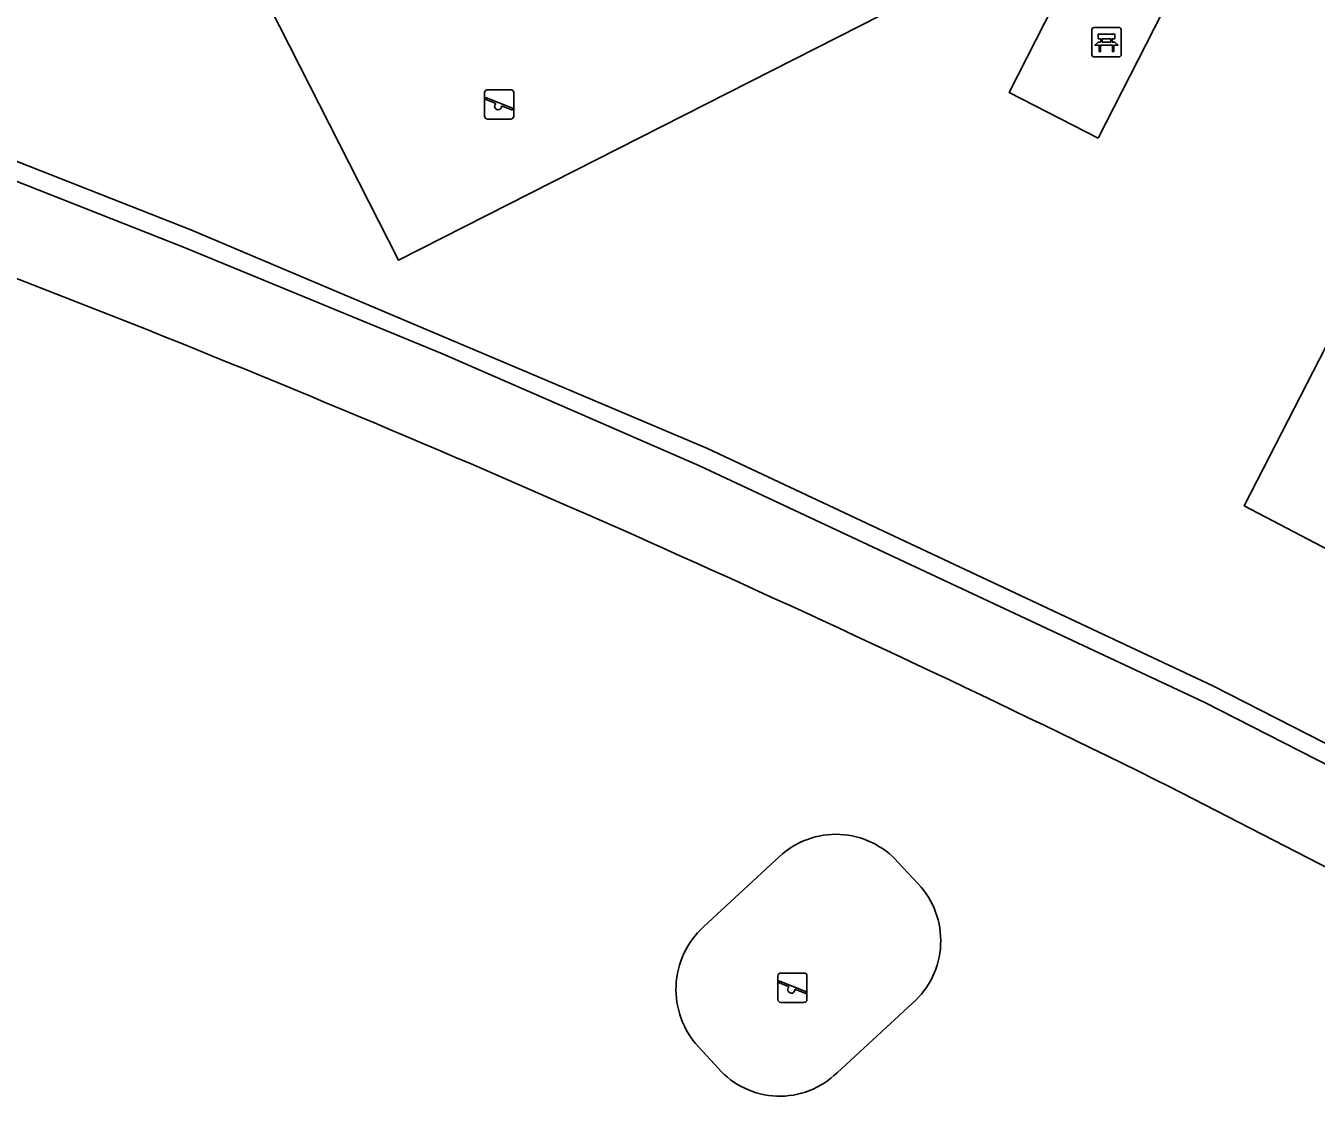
# Model space of a CAD drawing. Extents: x 160457 to 162082, y 388340 to 389736.
# Drawn here: x 160609.6 to 160653.48, y 388706.01 to 388742.41 of the extents above; entities that cross this region are included whole.
import ezdxf

# ---------------------------------------------------------------- set-up
doc = ezdxf.new("R2010")
doc.units = 0
for name, color, linetype in [('IMGEO_Bank', 7, 'Continuous'), ('IMGEO_Fietspad_gesloten', 7, 'Continuous'), ('IMGEO_Groenvoorziening', 7, 'Continuous'), ('IMGEO_Muur', 7, 'Continuous'), ('IMGEO_Speelvoorziening', 7, 'Continuous')]:
    doc.layers.add(name, color=color, linetype=linetype)

msp = doc.modelspace()

# ---------------------------------------------------------------- linework, layer by layer
at = {"layer": 'IMGEO_Bank'}
for p, q in [((160645.847, 388741.43), (160645.847, 388742.271)), ((160645.847, 388742.271), (160645.847, 388741.43)), ((160645.922, 388742.355), (160646.763, 388742.355)), ((160646.763, 388742.355), (160645.922, 388742.355)), ((160646.847, 388742.28), (160646.847, 388741.439)), ((160646.847, 388741.439), (160646.847, 388742.28)), ((160646.544, 388741.753), (160646.151, 388741.753)), ((160646.156, 388741.861), (160646.156, 388741.967)), ((160646.2, 388741.967), (160646.2, 388741.861)), ((160646.488, 388741.973), (160646.206, 388741.973)), ((160646.206, 388741.855), (160646.488, 388741.855)), ((160646.494, 388741.861), (160646.494, 388741.967)), ((160646.538, 388741.967), (160646.538, 388741.861)), ((160646.772, 388741.355), (160645.931, 388741.355)), ((160645.931, 388741.355), (160646.772, 388741.355))]:
    msp.add_line(p, q, dxfattribs=at)
for points in [[(160646.15, 388741.973), (160646.064, 388741.973), (160646.064, 388742.134), (160646.627, 388742.134), (160646.627, 388741.973), (160646.544, 388741.973)], [(160646.094, 388741.753), (160645.952, 388741.753), (160646.064, 388741.855), (160646.15, 388741.855)], [(160646.144, 388741.746), (160646.144, 388741.539), (160646.101, 388741.539), (160646.101, 388741.746)], [(160646.544, 388741.855), (160646.627, 388741.855), (160646.739, 388741.753), (160646.6, 388741.753)], [(160646.594, 388741.746), (160646.594, 388741.539), (160646.55, 388741.539), (160646.55, 388741.746)]]:
    msp.add_lwpolyline(points, dxfattribs=at)
for centre, radius, start, end in [((160645.925, 388742.277), 0.0779, 92.4484, 184.2845), ((160645.925, 388742.277), 0.0779, 92.4484, 184.2845), ((160646.769, 388742.277), 0.0779, 2.4484, 94.2845), ((160646.769, 388742.277), 0.0779, 2.4484, 94.2845), ((160646.094, 388741.746), 0.00671, 2.8957, 87.1043), ((160646.151, 388741.746), 0.00671, 92.8957, 177.1043), ((160646.149, 388741.966), 0.00671, 2.8957, 87.1043), ((160646.149, 388741.862), 0.00671, 272.8957, 357.1043), ((160646.206, 388741.966), 0.00671, 92.8957, 177.1043), ((160646.206, 388741.862), 0.00671, 182.8957, 267.1043), ((160646.488, 388741.966), 0.00671, 2.8957, 87.1043), ((160646.488, 388741.862), 0.00671, 272.8957, 357.1043), ((160646.545, 388741.966), 0.00671, 92.8957, 177.1043), ((160646.545, 388741.862), 0.00671, 182.8957, 267.1043), ((160646.543, 388741.746), 0.00671, 2.8957, 87.1043), ((160646.6, 388741.746), 0.00671, 92.8957, 177.1043), ((160645.925, 388741.433), 0.0779, 182.4484, 274.2845), ((160645.925, 388741.433), 0.0779, 182.4484, 274.2845), ((160646.769, 388741.433), 0.0779, 272.4484, 4.2845), ((160646.769, 388741.433), 0.0779, 272.4484, 4.2845)]:
    msp.add_arc(centre, radius, start, end, dxfattribs=at)
at = {"layer": 'IMGEO_Fietspad_gesloten'}
for points in [[(160613.745, 388732.071), (160596.904, 388738.656)], [(160664.98, 388708.053), (160648.501, 388716.535)]]:
    msp.add_lwpolyline(points, dxfattribs=at)
msp.add_arc((160435.513, 388286.7), 479.71, 63.64114, 68.18939, dxfattribs=at)
at = {"layer": 'IMGEO_Groenvoorziening'}
for points in [[(160639.683, 388757.595), (160643.496, 388750), (160645.402, 388746.203), (160622.27, 388734.444), (160616.551, 388745.708), (160624.961, 388750), (160637.94, 388756.624)], [(160646.067, 388738.597), (160643.041, 388740.142), (160645.75, 388745.476), (160648.786, 388743.926), (160646.067, 388738.597)], [(160675.911, 388713.071), (160651.03, 388726.095), (160657.85, 388739.376), (160682.886, 388726.366), (160675.911, 388713.071)], [(160632.639, 388711.77), (160635.225, 388714.16)], [(160639.256, 388713.97), (160639.945, 388713.231)], [(160639.755, 388709.178), (160637.185, 388706.814)], [(160633.15, 388706.96), (160632.468, 388707.698)]]:
    msp.add_lwpolyline(points, dxfattribs=at)
for centre, radius, start, end in [((160637.148, 388712.104), 2.815, 41.5189, 133.0839), ((160637.883, 388711.297), 2.828, 311.4686, 43.1634), ((160634.589, 388709.649), 2.882, 132.5884, 222.6022), ((160635.236, 388708.788), 2.774, 221.2259, 314.6296)]:
    msp.add_arc(centre, radius, start, end, dxfattribs=at)
at = {"layer": 'IMGEO_Muur'}
for points in [[(160666.521, 388710.806), (160649.665, 388719.415), (160632.512, 388727.449), (160623.77, 388731.257), (160614.955, 388734.891), (160600.496, 388740.589), (160597.034, 388741.953)], [(160600.38, 388741.308), (160601.22, 388740.978), (160615.204, 388735.48), (160632.775, 388728.037), (160649.966, 388719.971), (160666.821, 388711.364)]]:
    msp.add_lwpolyline(points, dxfattribs=at)
at = {"layer": 'IMGEO_Speelvoorziening'}
for p, q in [((160625.198, 388739.34), (160625.198, 388740.14)), ((160625.198, 388740.14), (160625.198, 388739.34)), ((160625.581, 388739.768), (160625.242, 388739.905)), ((160625.267, 388739.965), (160626.143, 388739.612)), ((160625.298, 388740.24), (160626.088, 388740.24)), ((160626.088, 388740.24), (160625.298, 388740.24)), ((160626.188, 388740.14), (160626.188, 388739.34)), ((160626.188, 388739.34), (160626.188, 388740.14)), ((160626.119, 388739.552), (160625.779, 388739.689)), ((160626.088, 388739.24), (160625.298, 388739.24)), ((160625.298, 388739.24), (160626.088, 388739.24)), ((160635.17, 388709.3), (160635.17, 388710.1)), ((160635.17, 388710.1), (160635.17, 388709.3)), ((160635.27, 388710.2), (160636.06, 388710.2)), ((160636.06, 388710.2), (160635.27, 388710.2)), ((160636.16, 388710.1), (160636.16, 388709.3)), ((160636.16, 388709.3), (160636.16, 388710.1)), ((160635.553, 388709.728), (160635.214, 388709.865)), ((160635.239, 388709.925), (160636.115, 388709.572)), ((160636.091, 388709.512), (160635.751, 388709.649)), ((160636.06, 388709.2), (160635.27, 388709.2)), ((160635.27, 388709.2), (160636.06, 388709.2))]:
    msp.add_line(p, q, dxfattribs=at)
for centre, radius, start, end in [((160625.298, 388740.14), 0.1, 90, 180), ((160625.298, 388740.14), 0.1, 90, 180), ((160625.255, 388739.935), 0.0327, 68.078, 248.078), ((160626.088, 388740.14), 0.1, 0, 90), ((160626.088, 388740.14), 0.1, 360, 90), ((160625.66, 388739.678), 0.12, 130.9928, 5.1632), ((160626.131, 388739.582), 0.0327, 248.078, 68.078), ((160625.298, 388739.34), 0.1, 180, 270), ((160625.298, 388739.34), 0.1, 180, 270), ((160626.088, 388739.34), 0.1, 270, 0), ((160626.088, 388739.34), 0.1, 270, 0), ((160635.27, 388710.1), 0.1, 90, 180), ((160635.27, 388710.1), 0.1, 90, 180), ((160636.06, 388710.1), 0.1, 0, 90), ((160636.06, 388710.1), 0.1, 360, 90), ((160635.227, 388709.895), 0.0327, 68.078, 248.078), ((160635.632, 388709.638), 0.12, 130.9928, 5.1632), ((160636.103, 388709.542), 0.0327, 248.078, 68.078), ((160635.27, 388709.3), 0.1, 180, 270), ((160635.27, 388709.3), 0.1, 180, 270), ((160636.06, 388709.3), 0.1, 270, 0), ((160636.06, 388709.3), 0.1, 270, 0)]:
    msp.add_arc(centre, radius, start, end, dxfattribs=at)

doc.saveas('drawing.dxf')
